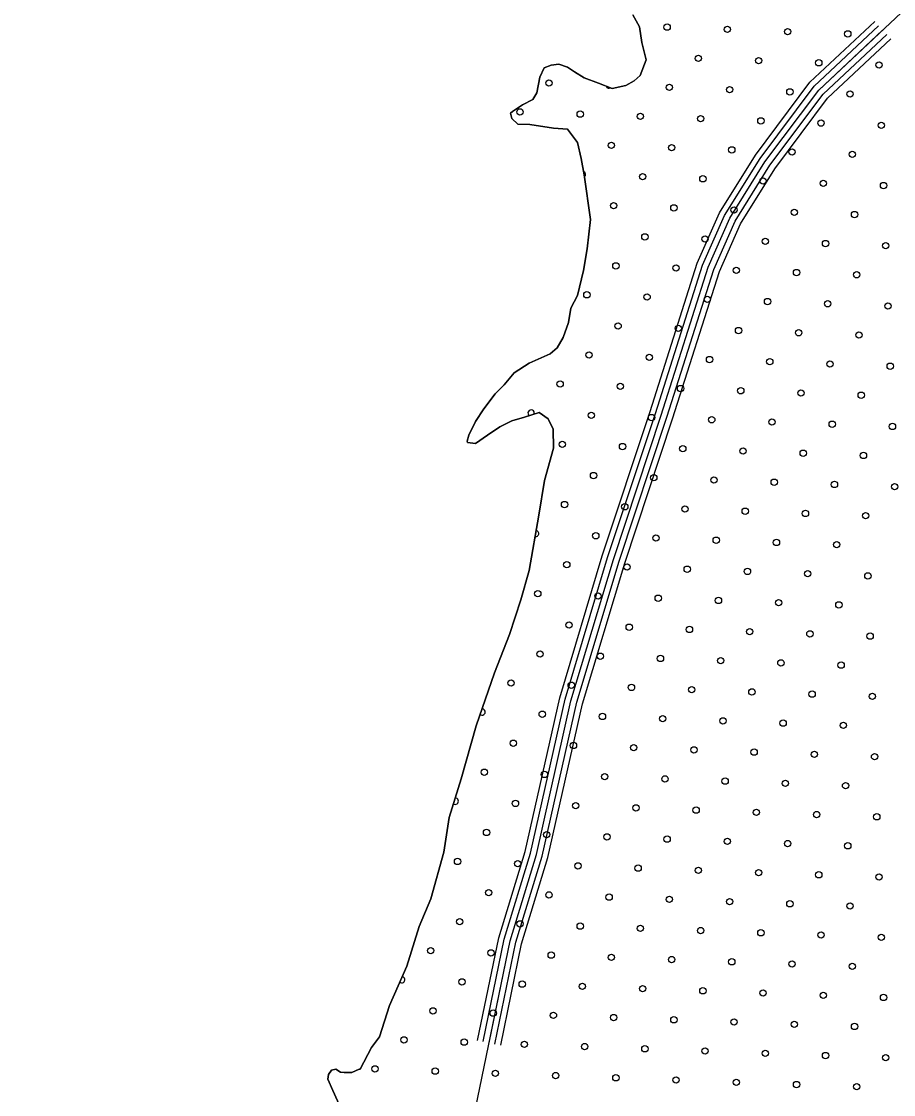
# Model space of a CAD drawing. Extents: x 1788175 to 1969470, y 584502 to 738744.
# Drawn here: x 1815246 to 1818166, y 713422 to 717014 of the extents above; entities that cross this region are included whole.
import ezdxf

# ---------------------------------------------------------------- set-up
doc = ezdxf.new("R2010")
doc.units = 0
for name, color, linetype in [('DESIGN - SCRATCH - User 1', 7, 'Continuous'), ('DESIGN - TRAFFIC CONTROL PERMANENT - Pavement Marking Text', 7, 'Continuous'), ('DESIGN - TRANSPORTATION - Edge of Traveled Way', 7, 'Continuous'), ('SURVEY - DRAINAGE - Natural Features', 7, 'Continuous')]:
    doc.layers.add(name, color=color, linetype=linetype)

msp = doc.modelspace()

# ---------------------------------------------------------------- linework, layer by layer
at = {"layer": 'DESIGN - SCRATCH - User 1'}
for points in [[(1817293.6, 717036), (1817315.6, 716996), (1817323.6, 716943.9), (1817337.6, 716885.9), (1817317.6, 716833.8), (1817297.6, 716815.7), (1817269.7, 716799.7), (1817223.7, 716789.6), (1817177.7, 716807.5), (1817129.7, 716825.5), (1817097.7, 716845.5), (1817073.8, 716861.4), (1817045.8, 716871.4), (1817019.8, 716867.4), (1816995.8, 716859.3), (1816981.8, 716827.3), (1816971.8, 716775.2), (1816957.8, 716753.1), (1816923.9, 716735), (1816889.9, 716712.9), (1816883.9, 716706.9), (1816887.9, 716688.9), (1816907.9, 716670.9), (1816947.8, 716669), (1817027.8, 716657.1), (1817073.8, 716653.1), (1817107.8, 716609.1), (1817119.8, 716555.1), (1817129.8, 716501), (1817151.8, 716350.8), (1817139.8, 716252.7), (1817127.8, 716180.5), (1817107.8, 716096.4), (1817085.8, 716054.3), (1817077.8, 716006.2), (1817059.9, 715956.1), (1817039.9, 715922), (1817015.9, 715902), (1816945.9, 715869.8), (1816896, 715837.7), (1816862, 715797.6), (1816832, 715767.5), (1816794, 715717.4), (1816766, 715675.3), (1816744.1, 715629.1), (1816738.1, 715609.1), (1816740.1, 715605.1), (1816766, 715601.1), (1816806, 715629.2), (1816848, 715657.4), (1816888, 715677.4), (1816930, 715689.5), (1816979.9, 715705.6), (1817009.9, 715683.6), (1817025.9, 715649.6), (1817027.9, 715585.5), (1816997.9, 715477.3), (1816978, 715361.1)], [(1816978, 715361.1), (1816946, 715176.8), (1816918, 715078.6), (1816880, 714962.4), (1816830.1, 714834.1), (1816768.1, 714655.8), (1816718.2, 714479.4), (1816678.2, 714349.2), (1816660.2, 714233), (1816616.3, 714076.7), (1816578.3, 713984.5), (1816536.3, 713852.2), (1816478.4, 713720), (1816444.4, 713615.8), (1816418.4, 713579.7), (1816380.5, 713507.5), (1816376.5, 713507.5), (1816352.5, 713495.4), (1816326.5, 713495.4), (1816314.5, 713497.4), (1816298.5, 713507.4), (1816284.5, 713503.4), (1816274.5, 713489.3), (1816272.5, 713473.3), (1816288.5, 713435.3), (1816314.5, 713379.2)]]:
    msp.add_lwpolyline(points, dxfattribs=at)
at = {"layer": 'DESIGN - TRAFFIC CONTROL PERMANENT - Pavement Marking Text'}
for centre in [(1817408, 716995.1), (1817609.6, 716987.7), (1817811.2, 716980.2), (1818012.8, 716972.7), (1817512.5, 716890.6), (1817714.1, 716883.1), (1817915.7, 716875.7), (1818117.4, 716868.2), (1817012.2, 716808.4), (1817415.4, 716793.5), (1817617.1, 716786), (1817818.7, 716778.6), (1818020.3, 716771.1), (1816915.2, 716711.4), (1817116.8, 716703.9), (1817318.4, 716696.4), (1817520, 716689), (1817721.6, 716681.5), (1817923.2, 716674), (1818124.8, 716666.6), (1817221.3, 716599.4), (1817422.9, 716591.9), (1817624.5, 716584.4), (1817826.1, 716577), (1818027.7, 716569.5), (1817325.8, 716494.8), (1817527.5, 716487.4), (1817729.1, 716479.9), (1817930.7, 716472.4), (1818132.3, 716465), (1817228.8, 716397.8), (1817430.4, 716390.3), (1817632, 716382.8), (1817833.6, 716375.4), (1818035.2, 716367.9), (1817333.3, 716293.2), (1817534.9, 716285.8), (1817736.5, 716278.3), (1817938.1, 716270.8), (1818139.8, 716263.4), (1817236.2, 716196.1), (1817437.8, 716188.7), (1817639.5, 716181.2), (1817841.1, 716173.7), (1818042.7, 716166.3), (1817139.2, 716099.1), (1817340.8, 716091.6), (1817542.4, 716084.1), (1817744, 716076.7), (1817945.6, 716069.2), (1818147.2, 716061.7), (1817243.7, 715994.5), (1817445.3, 715987.1), (1817646.9, 715979.6), (1817848.5, 715972.1), (1818050.1, 715964.7), (1817146.6, 715897.5), (1817348.2, 715890), (1817549.9, 715882.5), (1817751.5, 715875.1), (1817953.1, 715867.6), (1818154.7, 715860.1), (1817049.6, 715800.4), (1817251.2, 715792.9), (1817452.8, 715785.5), (1817654.4, 715778), (1817856, 715770.5), (1818057.6, 715763.1), (1817154.1, 715695.9), (1817355.7, 715688.4), (1817557.3, 715680.9), (1817758.9, 715673.5), (1817960.5, 715666), (1818162.2, 715658.5), (1817057, 715598.8), (1817258.6, 715591.3), (1817460.3, 715583.9), (1817661.9, 715576.4), (1817863.5, 715568.9), (1818065.1, 715561.4), (1817161.6, 715494.2), (1817363.2, 715486.8), (1817564.8, 715479.3), (1817766.4, 715471.8), (1817968, 715464.4), (1818169.6, 715456.9), (1817064.5, 715397.2), (1817266.1, 715389.7), (1817467.7, 715382.2), (1817669.3, 715374.8), (1817870.9, 715367.3), (1818072.5, 715359.8), (1817169, 715292.6), (1817370.6, 715285.2), (1817572.3, 715277.7), (1817773.9, 715270.2), (1817975.5, 715262.8), (1817072, 715195.6), (1817273.6, 715188.1), (1817475.2, 715180.6), (1817676.8, 715173.2), (1817878.4, 715165.7), (1818080, 715158.2), (1816974.9, 715098.5), (1817176.5, 715091), (1817378.1, 715083.6), (1817579.7, 715076.1), (1817781.3, 715068.6), (1817982.9, 715061.2), (1817079.4, 714994), (1817281, 714986.5), (1817482.7, 714979), (1817684.3, 714971.6), (1817885.9, 714964.1), (1818087.5, 714956.6), (1816982.4, 714896.9), (1817184, 714889.4), (1817385.6, 714881.9), (1817587.2, 714874.5), (1817788.8, 714867), (1817990.4, 714859.5), (1816885.3, 714799.8), (1817086.9, 714792.3), (1817288.5, 714784.9), (1817490.1, 714777.4), (1817691.7, 714769.9), (1817893.3, 714762.5), (1818095, 714755), (1816989.8, 714695.3), (1817191.4, 714687.8), (1817393, 714680.3), (1817594.7, 714672.9), (1817796.3, 714665.4), (1817997.9, 714657.9), (1816892.8, 714598.2), (1817094.4, 714590.7), (1817296, 714583.3), (1817497.6, 714575.8), (1817699.2, 714568.3), (1817900.8, 714560.9), (1818102.4, 714553.4), (1816795.7, 714501.1), (1816997.3, 714493.7), (1817198.9, 714486.2), (1817400.5, 714478.7), (1817602.1, 714471.3), (1817803.7, 714463.8), (1818005.3, 714456.3), (1816900.2, 714396.6), (1817101.8, 714389.1), (1817303.4, 714381.7), (1817505.1, 714374.2), (1817706.7, 714366.7), (1817908.3, 714359.3), (1818109.9, 714351.8), (1816803.2, 714299.5), (1817004.8, 714292.1), (1817206.4, 714284.6), (1817408, 714277.1), (1817609.6, 714269.7), (1817811.2, 714262.2), (1818012.8, 714254.7), (1816706.1, 714202.4), (1816907.7, 714195), (1817109.3, 714187.5), (1817310.9, 714180), (1817512.5, 714172.6), (1817714.1, 714165.1), (1817915.7, 714157.6), (1818117.4, 714150.2), (1816810.6, 714097.9), (1817012.2, 714090.4), (1817213.8, 714083), (1817415.4, 714075.5), (1817617.1, 714068), (1817818.7, 714060.6), (1818020.3, 714053.1), (1816713.5, 714000.8), (1816915.2, 713993.4), (1817116.8, 713985.9), (1817318.4, 713978.4), (1817520, 713971), (1817721.6, 713963.5), (1817923.2, 713956), (1818124.8, 713948.6), (1816616.5, 713903.8), (1816818.1, 713896.3), (1817019.7, 713888.8), (1817221.3, 713881.4), (1817422.9, 713873.9), (1817624.5, 713866.4), (1817826.1, 713859), (1818027.7, 713851.5), (1816721, 713799.2), (1816922.6, 713791.8), (1817124.2, 713784.3), (1817325.8, 713776.8), (1817527.5, 713769.4), (1817729.1, 713761.9), (1817930.7, 713754.4), (1818132.3, 713747), (1816623.9, 713702.2), (1816825.6, 713694.7), (1817027.2, 713687.2), (1817228.8, 713679.8), (1817430.4, 713672.3), (1817632, 713664.8), (1817833.6, 713657.4), (1818035.2, 713649.9), (1816526.9, 713605.1), (1816728.5, 713597.6), (1816930.1, 713590.1), (1817131.7, 713582.7), (1817333.3, 713575.2), (1817534.9, 713567.7), (1817736.5, 713560.3), (1817938.1, 713552.8), (1818139.8, 713545.3), (1816429.8, 713508), (1816631.4, 713500.5), (1816833, 713493.1), (1817034.6, 713485.6), (1817236.2, 713478.1), (1817437.8, 713470.7), (1817639.5, 713463.2), (1817841.1, 713455.7), (1818042.7, 713448.3)]:
    msp.add_circle(centre, 10.6, dxfattribs=at)
for centre, start, end in [((1817213.8, 716801), 200.525, 296.8097), ((1817124.2, 716502.3), 308.362, 70.961), ((1816952.5, 715703.3), 341.7284, 233.991), ((1816967.4, 715300.1), 259.8774, 80.4444), ((1816788.2, 714702.7), 231.1677, 90.5245), ((1816698.6, 714404.1), 234.1296, 91.7536), ((1816519.4, 713806.7), 231.1489, 81.5344)]:
    msp.add_arc(centre, 10.6, start, end, dxfattribs=at)
at = {"layer": 'DESIGN - TRANSPORTATION - Edge of Traveled Way'}
for points in [[(1816978, 715361.1), (1816997.9, 715477.3), (1817027.9, 715585.5), (1817025.9, 715649.6), (1817009.9, 715683.6), (1816979.9, 715705.6), (1816930, 715689.5), (1816888, 715677.4), (1816848, 715657.4), (1816806, 715629.2), (1816766, 715601.1), (1816740.1, 715605.1), (1816738.1, 715609.1), (1816744.1, 715629.1), (1816766, 715675.3), (1816794, 715717.4), (1816832, 715767.5), (1816862, 715797.6), (1816896, 715837.7), (1816945.9, 715869.8), (1817015.9, 715902), (1817039.9, 715922), (1817059.9, 715956.1), (1817077.8, 716006.2), (1817085.8, 716054.3), (1817107.8, 716096.4), (1817127.8, 716180.5), (1817139.8, 716252.7), (1817151.8, 716350.8), (1817129.8, 716501), (1817119.8, 716555.1), (1817107.8, 716609.1), (1817073.8, 716653.1), (1817027.8, 716657.1), (1816947.8, 716669), (1816907.9, 716670.9), (1816887.9, 716688.9), (1816883.9, 716706.9), (1816889.9, 716712.9), (1816923.9, 716735), (1816957.8, 716753.1), (1816971.8, 716775.2), (1816981.8, 716827.3), (1816995.8, 716859.3), (1817019.8, 716867.4), (1817045.8, 716871.4), (1817073.8, 716861.4), (1817097.7, 716845.5), (1817129.7, 716825.5), (1817177.7, 716807.5), (1817223.7, 716789.6), (1817269.7, 716799.7), (1817297.6, 716815.7), (1817317.6, 716833.8), (1817337.6, 716885.9), (1817323.6, 716943.9), (1817315.6, 716996), (1817293.6, 717036)], [(1816314.5, 713379.2), (1816288.5, 713435.3), (1816272.5, 713473.3), (1816274.5, 713489.3), (1816284.5, 713503.4), (1816298.5, 713507.4), (1816314.5, 713497.4), (1816326.5, 713495.4), (1816352.5, 713495.4), (1816376.5, 713507.5), (1816380.5, 713507.5), (1816418.4, 713579.7), (1816444.4, 713615.8), (1816478.4, 713720), (1816536.3, 713852.2), (1816578.3, 713984.5), (1816616.3, 714076.7), (1816660.2, 714233), (1816678.2, 714349.2), (1816718.2, 714479.4), (1816768.1, 714655.8), (1816830.1, 714834.1), (1816880, 714962.4), (1816918, 715078.6), (1816946, 715176.8), (1816978, 715361.1)]]:
    msp.add_lwpolyline(points, dxfattribs=at)
at = {"layer": 'SURVEY - DRAINAGE - Natural Features'}
for points in [[(1815183.6, 708676.7), (1815457.4, 709031.6), (1815591.3, 709236.1), (1815833.1, 709735.2), (1816031, 710196.2), (1816432.6, 711757.1), (1816882.1, 713936.9), (1816970.1, 714225.5), (1817086, 714740.4), (1817227.8, 715213.3), (1817387.7, 715696.2), (1817545.6, 716191.2), (1817617.5, 716355.5), (1817735.4, 716544), (1817915.3, 716784.6), (1818191.1, 717043.4), (1818772.8, 717525), (1819768.1, 718261.6), (1820000, 718448.2), (1820067.9, 718512.4), (1820167.9, 718624.8), (1820399.7, 718861.5), (1820685.5, 719102.2), (1821181.2, 719471.5)], [(1816773.5, 713603.1), (1816844.3, 713946.5), (1816932.3, 714235.4), (1817048.2, 714750.3), (1817190.6, 715225), (1817350.6, 715708.3), (1817509, 716205), (1817582.9, 716373.8), (1817703.2, 716566.1), (1817886.1, 716810.7), (1818102.7, 717013.9)], [(1816792.1, 713599.2), (1816862.7, 713941.8), (1816950.7, 714230.6), (1817066.6, 714745.5), (1817208.8, 715219.3), (1817368.7, 715702.4), (1817526.8, 716198.3), (1817599.8, 716364.9), (1817718.9, 716555.3), (1817900.3, 716798), (1818115.7, 717000)], [(1816811.7, 713595.2), (1816882.1, 713936.9), (1816970.1, 714225.5), (1817086, 714740.4), (1817227.8, 715213.3), (1817387.7, 715696.2), (1817545.6, 716191.2), (1817617.5, 716355.5), (1817735.4, 716544), (1817915.3, 716784.6), (1818129.3, 716985.5)], [(1816831.3, 713591.1), (1816901.5, 713932), (1816989.4, 714220.3), (1817105.3, 714735.3), (1817246.9, 715207.3), (1817406.7, 715690.1), (1817564.3, 716184.1), (1817635.2, 716346.2), (1817751.9, 716532.7), (1817930.3, 716771.2), (1818143, 716970.9)], [(1816850.8, 713587.1), (1816920.9, 713927), (1817008.8, 714215.2), (1817124.7, 714730.2), (1817266, 715201.3), (1817425.7, 715683.9), (1817583, 716177.1), (1817653, 716336.8), (1817768.5, 716521.4), (1817945.2, 716757.9), (1818156.7, 716956.3)]]:
    msp.add_lwpolyline(points, dxfattribs=at)

doc.saveas('drawing.dxf')
